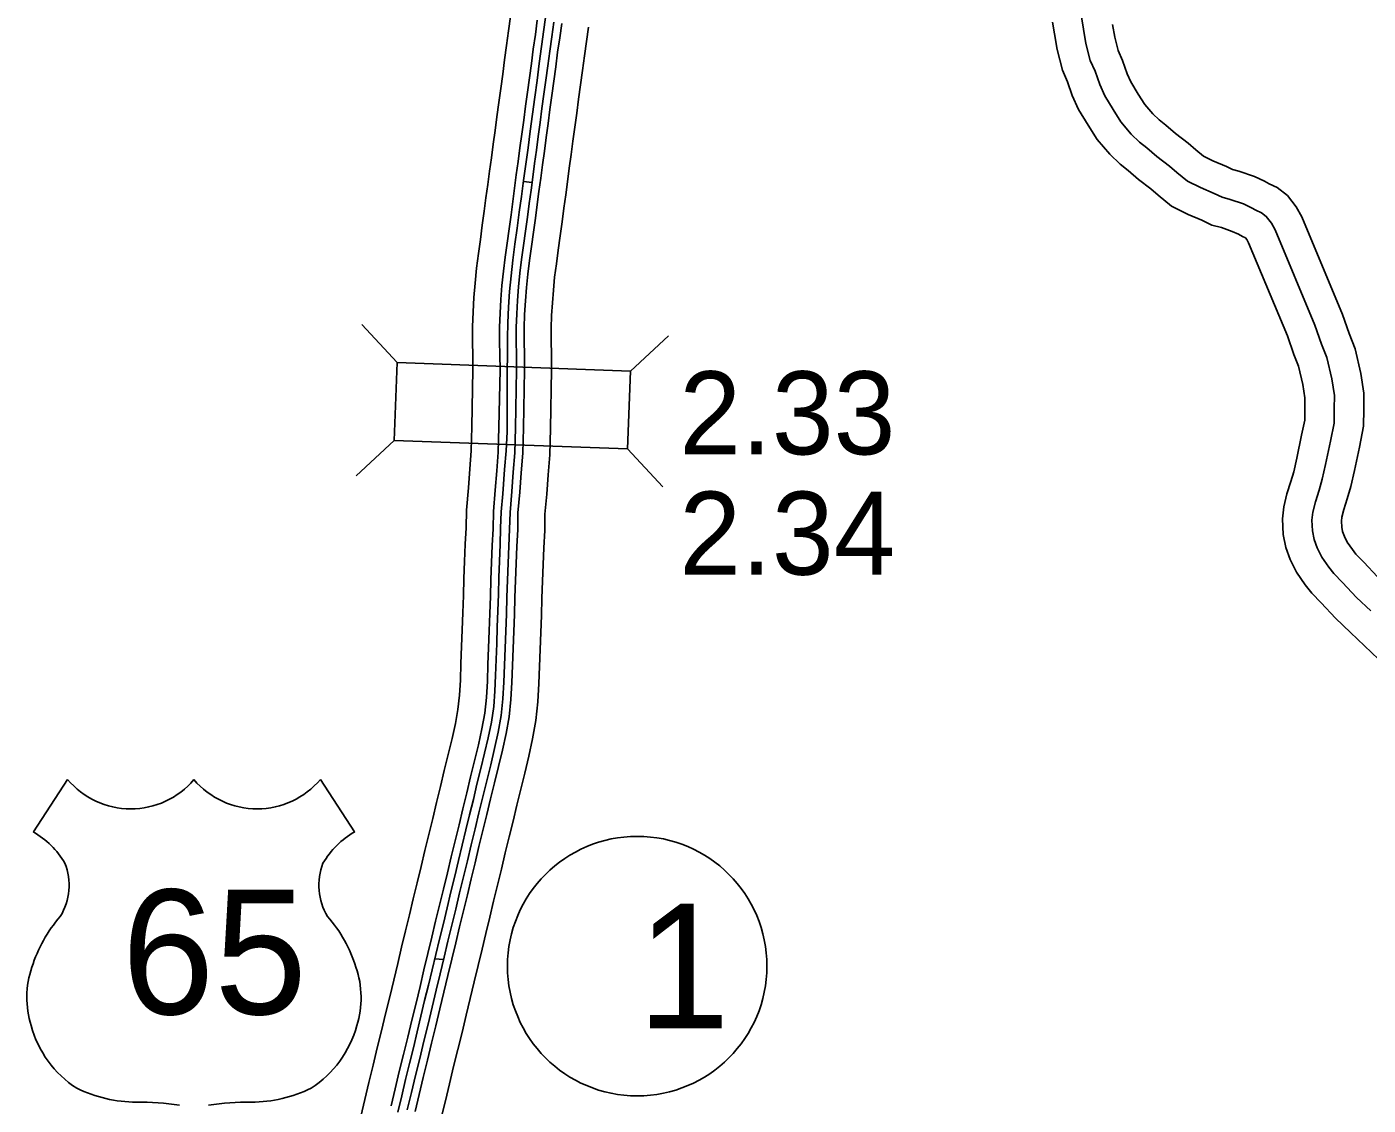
# Model space of a CAD drawing. Extents: x -83719 to 153526, y -11835 to 11446.
# Drawn here: x 11365.4 to 11592.9, y 1033.5 to 1216.3 of the extents above; entities that cross this region are included whole.
import ezdxf

# ---------------------------------------------------------------- set-up
doc = ezdxf.new("R2010")
doc.units = 0
for name, color, linetype in [('Level 10', 7, 'Continuous'), ('Level 15', 7, 'Continuous'), ('Level 20', 7, 'Continuous'), ('Level 22', 7, 'Continuous'), ('Level 25', 7, 'Continuous'), ('Level 27', 7, 'Continuous'), ('Level 59', 7, 'Continuous')]:
    doc.layers.add(name, color=color, linetype=linetype)

msp = doc.modelspace()

# ---------------------------------------------------------------- linework, layer by layer
at = {"layer": 'Level 10'}
for points in [[(11539.41, 1217.06), (11539.7, 1215.12), (11540.16, 1212.42), (11541.06, 1208.97), (11541.95, 1206.94), (11542.74, 1204.64), (11543.81, 1202.27), (11545.44, 1199.63), (11546.96, 1197.21), (11549.1, 1194.69), (11550.85, 1193), (11552.21, 1191.91), (11553.96, 1190.42), (11556.06, 1188.8), (11557.29, 1187.74), (11559.58, 1185.9), (11562.38, 1184.5), (11564.73, 1183.51), (11566.39, 1182.69), (11568.05, 1182.26), (11569.88, 1181.61), (11570.9, 1181.15), (11571.6, 1180.77), (11572.11, 1180.53), (11572.33, 1180.24), (11572.65, 1179.69), (11579.21, 1163.92), (11580.32, 1160.76), (11581.12, 1158.73), (11581.82, 1155.64), (11582.18, 1153.41), (11582.17, 1151.56), (11582.15, 1149.6), (11581.64, 1147.06), (11580.8, 1143.15), (11580.3, 1140.85), (11579.81, 1139.22), (11579.14, 1137.11), (11578.61, 1134.88), (11578.37, 1132.86), (11578.48, 1130.21), (11578.95, 1128.01), (11579.67, 1125.98), (11580.74, 1123.82), (11582.22, 1121.69), (11583.36, 1120.26), (11584.96, 1118.64), (11587.38, 1116.01), (11589.94, 1113.62), (11594.65, 1109.09)], [(11549.57, 1216.71), (11549.94, 1214.54), (11550.54, 1212.26), (11551.28, 1210.57), (11552.05, 1208.34), (11552.66, 1206.97), (11553.94, 1204.9), (11555.05, 1203.13), (11556.4, 1201.54), (11557.46, 1200.51), (11558.58, 1199.61), (11560.25, 1198.19), (11562.37, 1196.56), (11563.68, 1195.43), (11565.01, 1194.36), (11566.56, 1193.59), (11568.89, 1192.61), (11569.9, 1192.11), (11570.98, 1191.83), (11573.62, 1190.9), (11575.35, 1190.11), (11576.12, 1189.7), (11577.47, 1189.05), (11579.21, 1187.7), (11580.68, 1185.79), (11581.65, 1184.09), (11588.55, 1167.5), (11589.68, 1164.27), (11590.7, 1161.7), (11591.65, 1157.54), (11592.19, 1154.16), (11592.17, 1151.48), (11592.14, 1148.56), (11591.43, 1145.02), (11590.58, 1141.04), (11589.98, 1138.33), (11589.36, 1136.28), (11588.79, 1134.44), (11588.47, 1133.13), (11588.39, 1132.48), (11588.44, 1131.46), (11588.59, 1130.73), (11588.89, 1129.89), (11589.37, 1128.92), (11590.24, 1127.67), (11590.85, 1126.91), (11592.2, 1125.54), (11594.48, 1123.06)]]:
    msp.add_lwpolyline(points, dxfattribs=at)
at = {"layer": 'Level 15'}
for points in [[(11422.08, 1031.53), (11422.77, 1034.42), (11423.47, 1037.33), (11424.17, 1040.24), (11424.88, 1043.16), (11425.6, 1046.08), (11426.3, 1048.96), (11426.99, 1051.82), (11427.67, 1054.66), (11428.35, 1057.48), (11429.01, 1060.25), (11429.67, 1063), (11430.33, 1065.73), (11430.99, 1068.46), (11431.65, 1071.18), (11432.31, 1073.91), (11432.97, 1076.64), (11433.63, 1079.35), (11434.29, 1082.07), (11434.94, 1084.79), (11435.6, 1087.47), (11436.25, 1090.19), (11436.92, 1092.93), (11437.57, 1095.61), (11438.13, 1098.16), (11438.56, 1100.57), (11438.83, 1102.97), (11438.97, 1105.54), (11439.07, 1108.33), (11439.17, 1111.2), (11439.28, 1114.08), (11439.38, 1116.96), (11439.48, 1119.85), (11439.58, 1122.73), (11439.67, 1125.62), (11439.79, 1128.58), (11439.94, 1131.36), (11440, 1134.37), (11440.33, 1138.12), (11440.56, 1141.37), (11440.81, 1144.43), (11440.9, 1148.49), (11441.11, 1158.13), (11441.07, 1160.59), (11441.04, 1162.9), (11441.04, 1165.43), (11441.13, 1167.95), (11441.27, 1170.39), (11441.46, 1172.85), (11441.71, 1175.36), (11442.03, 1177.84), (11442.36, 1180.25), (11442.69, 1182.64), (11443.01, 1185.01), (11443.31, 1187.29), (11443.61, 1189.56), (11443.92, 1191.82), (11444.23, 1194.09), (11444.54, 1196.39), (11444.85, 1198.7), (11445.16, 1201.05), (11445.48, 1203.45), (11445.82, 1205.86), (11446.15, 1208.26), (11446.47, 1210.68), (11446.8, 1213.14), (11447.15, 1215.62), (11447.48, 1218.07)], [(11427.23, 1033.35), (11427.92, 1036.25), (11428.62, 1039.16), (11429.33, 1042.07), (11430.05, 1044.99), (11430.76, 1047.88), (11431.45, 1050.75), (11432.13, 1053.59), (11432.8, 1056.41), (11433.47, 1059.19), (11434.13, 1061.93), (11434.78, 1064.65), (11435.45, 1067.38), (11436.11, 1070.11), (11436.77, 1072.83), (11437.43, 1075.56), (11438.08, 1078.28), (11438.74, 1081), (11439.4, 1083.71), (11440.05, 1086.4), (11440.7, 1089.11), (11441.38, 1091.85), (11442.03, 1094.58), (11442.63, 1097.26), (11443.1, 1099.91), (11443.4, 1102.58), (11443.55, 1105.33), (11443.65, 1108.17), (11443.75, 1111.03), (11443.86, 1113.91), (11443.96, 1116.8), (11444.06, 1119.69), (11444.16, 1122.58), (11444.25, 1125.45), (11444.37, 1128.36), (11444.52, 1131.2), (11444.57, 1134.12), (11444.9, 1137.75), (11445.13, 1141.02), (11445.39, 1144.19), (11445.48, 1148.39), (11445.7, 1158.13), (11445.65, 1160.66), (11445.63, 1162.93), (11445.62, 1165.35), (11445.71, 1167.74), (11445.84, 1170.08), (11446.02, 1172.44), (11446.27, 1174.84), (11446.57, 1177.23), (11446.9, 1179.63), (11447.23, 1182.02), (11447.56, 1184.4), (11447.86, 1186.69), (11448.16, 1188.95), (11448.46, 1191.2), (11448.77, 1193.48), (11449.08, 1195.78), (11449.39, 1198.09), (11449.71, 1200.44), (11450.03, 1202.83), (11450.36, 1205.24), (11450.69, 1207.64), (11451.02, 1210.07), (11451.34, 1212.53), (11451.69, 1214.99), (11452.02, 1217.44)], [(11431.28, 1032.38), (11431.97, 1035.28), (11432.67, 1038.18), (11433.38, 1041.08), (11434.09, 1043.99), (11434.81, 1046.89), (11435.5, 1049.77), (11436.18, 1052.62), (11436.86, 1055.44), (11437.52, 1058.22), (11438.18, 1060.96), (11438.83, 1063.67), (11439.5, 1066.4), (11440.16, 1069.13), (11440.82, 1071.85), (11441.48, 1074.57), (11442.13, 1077.3), (11442.79, 1080.02), (11443.44, 1082.72), (11444.1, 1085.42), (11444.75, 1088.12), (11445.43, 1090.87), (11446.09, 1093.64), (11446.72, 1096.45), (11447.22, 1099.32), (11447.55, 1102.23), (11447.71, 1105.14), (11447.81, 1108.02), (11447.92, 1110.88), (11448.02, 1113.76), (11448.13, 1116.66), (11448.22, 1119.55), (11448.32, 1122.44), (11448.42, 1125.3), (11448.53, 1128.17), (11448.69, 1131.05), (11448.74, 1133.9), (11449.05, 1137.42), (11449.29, 1140.7), (11449.55, 1143.98), (11449.65, 1148.3), (11449.87, 1158.12), (11449.82, 1160.72), (11449.79, 1162.95), (11449.79, 1165.28), (11449.87, 1167.54), (11450, 1169.81), (11450.17, 1172.07), (11450.41, 1174.36), (11450.7, 1176.68), (11451.03, 1179.06), (11451.36, 1181.46), (11451.69, 1183.85), (11451.99, 1186.15), (11452.29, 1188.4), (11452.59, 1190.64), (11452.9, 1192.92), (11453.21, 1195.22), (11453.52, 1197.54), (11453.84, 1199.89), (11454.16, 1202.27), (11454.48, 1204.67), (11454.81, 1207.07), (11455.15, 1209.51), (11455.47, 1211.97), (11455.81, 1214.42), (11456.15, 1216.87)], [(11435.73, 1031.31), (11436.43, 1034.21), (11437.13, 1037.1), (11437.83, 1039.99), (11438.55, 1042.9), (11439.26, 1045.81), (11439.96, 1048.7), (11440.64, 1051.56), (11441.31, 1054.37), (11441.98, 1057.15), (11442.64, 1059.89), (11443.29, 1062.59), (11443.95, 1065.32), (11444.61, 1068.05), (11445.27, 1070.77), (11445.93, 1073.49), (11446.59, 1076.22), (11447.25, 1078.94), (11447.9, 1081.64), (11448.56, 1084.34), (11449.2, 1087.04), (11449.88, 1089.78), (11450.56, 1092.61), (11451.21, 1095.55), (11451.76, 1098.66), (11452.12, 1101.85), (11452.29, 1104.94), (11452.39, 1107.86), (11452.5, 1110.71), (11452.6, 1113.6), (11452.71, 1116.5), (11452.8, 1119.4), (11452.9, 1122.28), (11453, 1125.13), (11453.11, 1127.95), (11453.27, 1130.89), (11453.32, 1133.66), (11453.62, 1137.05), (11453.86, 1140.34), (11454.13, 1143.74), (11454.23, 1148.19), (11454.45, 1158.11), (11454.4, 1160.79), (11454.38, 1162.98), (11454.37, 1165.2), (11454.45, 1167.33), (11454.57, 1169.51), (11454.74, 1171.66), (11454.96, 1173.83), (11455.25, 1176.08), (11455.57, 1178.43), (11455.9, 1180.84), (11456.23, 1183.24), (11456.53, 1185.55), (11456.83, 1187.79), (11457.13, 1190.03), (11457.44, 1192.3), (11457.75, 1194.62), (11458.06, 1196.93), (11458.38, 1199.28), (11458.7, 1201.66), (11459.03, 1204.04), (11459.36, 1206.45), (11459.69, 1208.9), (11460.01, 1211.35), (11460.35, 1213.79), (11460.69, 1216.24)]]:
    msp.add_lwpolyline(points, dxfattribs=at)
at = {"layer": 'Level 20'}
for p, q in [((11428.23, 1159.37), (11422.24, 1165.82)), ((11467.81, 1157.91), (11474.25, 1163.9)), ((11427.75, 1146.18), (11421.3, 1140.19)), ((11467.32, 1144.72), (11473.31, 1138.28))]:
    msp.add_line(p, q, dxfattribs=at)
msp.add_lwpolyline([(11467.81, 1157.91), (11428.23, 1159.37), (11427.75, 1146.18), (11467.32, 1144.72)], close=True, dxfattribs=at)
at = {"layer": 'Level 22'}
for p, q in [((11372.34, 1088.7), (11366.57, 1079.78)), ((11415.24, 1088.7), (11421.01, 1079.78))]:
    msp.add_line(p, q, dxfattribs=at)
for centre, radius, start, end in [((11383.09, 1097.74), 14.04, 220.075, 319.6701), ((11404.49, 1097.74), 14.04, 220.3299, 319.925), ((11359.03, 1066.83), 14.99, 30.7809, 59.9883), ((11428.55, 1066.83), 14.99, 120.0117, 149.2191), ((11362.33, 1070.78), 10.28, 328.8105, 21.2108), ((11425.25, 1070.78), 10.28, 158.7892, 211.1895), ((11389.2, 1049.72), 23.97, 138.9565, 162.6913), ((11398.38, 1049.72), 23.97, 17.3087, 41.0435), ((11381.29, 1051.68), 15.84, 160.9576, 197.3819), ((11406.29, 1051.68), 15.84, 342.6181, 19.0424), ((11383.87, 1051.73), 18.33, 195.1074, 237.1312), ((11403.71, 1051.73), 18.33, 302.8688, 344.8926), ((11384.21, 1057.5), 23.53, 244.0771, 269.5779), ((11403.37, 1057.5), 23.53, 270.4221, 295.9229), ((11384.75, 990.86), 43.11, 81.1942, 90.9539), ((11402.83, 990.86), 43.11, 89.0461, 98.8058)]:
    msp.add_arc(centre, radius, start, end, dxfattribs=at)
at = {"layer": 'Level 27'}
msp.add_circle((11468.96, 1057.04), 22, dxfattribs=at)
at = {"layer": 'Level 59'}
for points in [[(11429.96, 1032.69), (11430.66, 1035.6), (11431.36, 1038.5), (11432.07, 1041.4), (11432.78, 1044.32), (11433.49, 1047.21), (11434.19, 1050.09), (11434.87, 1052.94), (11435.54, 1055.75), (11436.21, 1058.53), (11436.86, 1061.27), (11437.52, 1063.99), (11438.18, 1066.72), (11438.84, 1069.45), (11439.5, 1072.17), (11440.16, 1074.89), (11440.82, 1077.62), (11441.48, 1080.34), (11442.13, 1083.04), (11442.79, 1085.73), (11443.44, 1088.44), (11444.11, 1091.19), (11444.78, 1093.95), (11445.39, 1096.71), (11445.88, 1099.51), (11446.2, 1102.35), (11446.36, 1105.2), (11446.46, 1108.07), (11446.57, 1110.93), (11446.67, 1113.81), (11446.78, 1116.7), (11446.87, 1119.6), (11446.97, 1122.48), (11447.06, 1125.35), (11447.18, 1128.23), (11447.33, 1131.1), (11447.39, 1133.97), (11447.7, 1137.53), (11447.94, 1140.8), (11448.2, 1144.05), (11448.3, 1148.33), (11448.51, 1158.12), (11448.47, 1160.7), (11448.44, 1162.95), (11448.44, 1165.3), (11448.52, 1167.61), (11448.65, 1169.9), (11448.83, 1172.19), (11449.06, 1174.51), (11449.36, 1176.86), (11449.69, 1179.24), (11450.02, 1181.64), (11450.35, 1184.03), (11450.65, 1186.33), (11450.95, 1188.58), (11451.25, 1190.82), (11451.56, 1193.1), (11451.87, 1195.4), (11452.18, 1197.72), (11452.5, 1200.07), (11452.81, 1202.45), (11453.14, 1204.85), (11453.47, 1207.26), (11453.81, 1209.69), (11454.13, 1212.15), (11454.47, 1214.61), (11454.81, 1217.06)], [(11453.52, 1218.7), (11453.14, 1215.84), (11452.75, 1212.97), (11452.36, 1210.09), (11451.98, 1207.21), (11451.59, 1204.34), (11451.2, 1201.48), (11450.83, 1198.61), (11450.45, 1195.79), (11450.06, 1193.01), (11449.69, 1190.26), (11449.32, 1187.54), (11448.94, 1184.84), (11448.59, 1182.14), (11448.23, 1179.44), (11447.89, 1176.75), (11447.57, 1174.08), (11447.31, 1171.44), (11447.14, 1168.78), (11447.03, 1166.13), (11446.95, 1163.52), (11446.94, 1160.8), (11446.89, 1157.81), (11446.91, 1147.61), (11446.75, 1144.38), (11446.48, 1141.25), (11446.15, 1137.12), (11445.9, 1134.04), (11445.8, 1131.29), (11445.71, 1128.52), (11445.61, 1125.72)], [(11544.32, 1217.98), (11544.64, 1215.91), (11545.05, 1213.48), (11545.8, 1210.61), (11546.61, 1208.75), (11547.39, 1206.49), (11548.24, 1204.62), (11549.69, 1202.26), (11551, 1200.17), (11552.75, 1198.11), (11554.15, 1196.75), (11555.39, 1195.76), (11557.1, 1194.3), (11559.21, 1192.68), (11560.49, 1191.59), (11562.3, 1190.13), (11564.47, 1189.04), (11566.81, 1188.06), (11568.15, 1187.4), (11569.51, 1187.04), (11571.75, 1186.26), (11573.12, 1185.63), (11573.86, 1185.23), (11574.83, 1184.77), (11575.63, 1184.15), (11576.51, 1183.02), (11577.15, 1181.89), (11583.88, 1165.71), (11585, 1162.51), (11585.91, 1160.22), (11586.74, 1156.59), (11587.19, 1153.79), (11587.17, 1151.52), (11587.15, 1149.08), (11586.53, 1146.04), (11585.69, 1142.1), (11585.14, 1139.59), (11584.58, 1137.75), (11583.96, 1135.78), (11583.54, 1134), (11583.38, 1132.67), (11583.46, 1130.83), (11583.77, 1129.37), (11584.28, 1127.94), (11585.05, 1126.37), (11586.23, 1124.68), (11587.11, 1123.58), (11588.58, 1122.09), (11590.93, 1119.54), (11593.38, 1117.25)], [(11451.12, 1189.89), (11449.66, 1190.06)], [(11445.61, 1125.72), (11445.52, 1122.9), (11445.42, 1120.09), (11445.33, 1117.3), (11445.23, 1114.51), (11445.14, 1111.75), (11445.04, 1109.01), (11444.93, 1106.33), (11444.81, 1103.67), (11444.62, 1101.03), (11444.25, 1098.39), (11443.71, 1095.77), (11443.07, 1093.15), (11442.42, 1090.53), (11441.79, 1087.91), (11441.17, 1085.3), (11440.54, 1082.71), (11439.92, 1080.13), (11439.29, 1077.53), (11438.66, 1074.92), (11438.02, 1072.27), (11437.38, 1069.61), (11436.74, 1066.94), (11436.09, 1064.27), (11435.46, 1061.63), (11434.82, 1059.02), (11434.19, 1056.42), (11433.55, 1053.81), (11432.91, 1051.18), (11432.27, 1048.53), (11431.63, 1045.87), (11431, 1043.21), (11430.34, 1040.53), (11429.69, 1037.82), (11429.03, 1035.06), (11428.36, 1032.27)], [(11434.63, 1058.27), (11436.12, 1058.15)]]:
    msp.add_lwpolyline(points, dxfattribs=at)

# ---------------------------------------------------------------- texts
at = {"layer": 'Level 22'}
msp.add_text('65', height=21.12, dxfattribs=at).set_placement((11381.54, 1048.88))
at = {"layer": 'Level 25'}
for s, p in [('2.33', (11476.1, 1143.8)), ('2.34', (11476.1, 1123.4))]:
    msp.add_text(s, height=14.08, dxfattribs=at).set_placement(p)
at = {"layer": 'Level 27'}
msp.add_text('1', height=21.12, dxfattribs=at).set_placement((11468.96, 1046.48))

doc.saveas('drawing.dxf')
